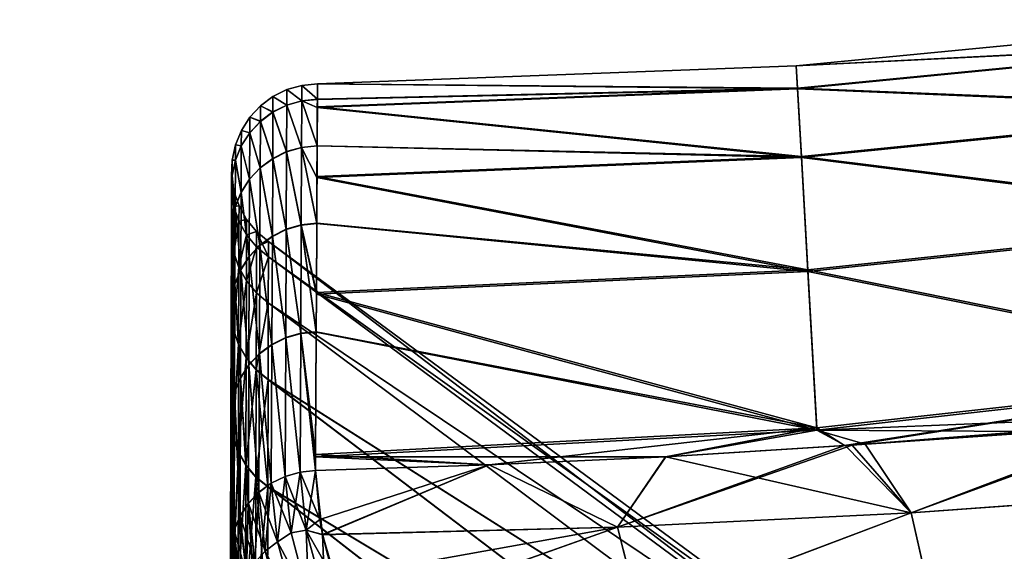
# Model space of a CAD drawing. Header units: metres. Extents: x -2 to 102, y -85 to 102.
# Tile 278 of 343: x 79.677 to 81.381, y 24.192 to 25.112. Entities that reach past the tile are written whole.
import ezdxf

# ---------------------------------------------------------------- set-up
doc = ezdxf.new("R2010")
doc.units = ezdxf.units.M
doc.layers.add('solid_21064300', color=7, linetype='CONTINUOUS')

msp = doc.modelspace()

# ---------------------------------------------------------------- linework, layer by layer
at = {"layer": 'solid_21064300'}
for points in [[(81.020744, 25.031853, 0.008383), (81.846161, 25.111507, 0.008364), (81.850571, 25.073496, -1.406537)], [(81.850677, 25.072588, 1.423232), (81.846161, 25.111507, 0.008364), (81.020744, 25.031853, 0.008383)], [(81.020744, 25.031853, 0.008383), (81.850571, 25.073496, -1.406537), (81.022865, 24.992817, -1.409832)], [(81.022919, 24.991882, 1.426567), (81.850677, 25.072588, 1.423232), (81.020744, 25.031853, 0.008383)], [(81.022865, 24.992817, -1.409832), (81.850571, 25.073496, -1.406537), (81.864075, 24.95874, -2.816212)], [(81.864288, 24.956928, 2.832816), (81.850677, 25.072588, 1.423232), (81.022919, 24.991882, 1.426567)], [(80.192085, 25.000519), (81.020744, 25.031853, 0.008383), (81.022865, 24.992817, -1.409832)], [(80.192085, 25.000519), (80.192085, 25.000517, 0.008403), (81.020744, 25.031853, 0.008383)], [(81.022919, 24.991882, 1.426567), (81.020744, 25.031853, 0.008383), (80.192085, 25.000517, 0.008403)], [(80.165092, 24.971148, -1.156411), (80.139297, 24.990437, 0), (80.165237, 24.99786)], [(80.165092, 24.970985, 1.159899), (80.165237, 24.99786), (80.139297, 24.990437, 0)], [(80.165092, 24.971148, -1.156411), (80.165237, 24.99786), (80.191933, 24.973812, -1.156535)], [(80.165092, 24.970985, 1.159899), (80.191933, 24.973652, 1.160022), (80.165237, 24.99786)], [(80.165237, 24.99786), (80.192085, 25.000519), (80.191933, 24.973812, -1.156535)], [(80.165237, 24.99786), (80.192085, 25.000517, 0.008403), (80.192085, 25.000519)], [(80.165237, 24.99786), (80.191933, 24.973652, 1.160022), (80.192085, 25.000517, 0.008403)], [(80.192085, 25.000519), (81.022865, 24.992817, -1.409832), (80.191933, 24.973812, -1.156535)], [(80.191933, 24.973652, 1.160022), (81.022919, 24.991882, 1.426567), (80.192085, 25.000517, 0.008403)], [(80.13916, 24.963722, -1.156065), (80.115112, 24.978487, 0), (80.139297, 24.990437, 0)], [(80.13916, 24.96356, 1.159551), (80.139297, 24.990437, 0), (80.115112, 24.978487, 0)], [(80.13916, 24.963722, -1.156065), (80.139297, 24.990437, 0), (80.165092, 24.971148, -1.156411)], [(80.13916, 24.96356, 1.159551), (80.165092, 24.970985, 1.159899), (80.139297, 24.990437, 0)], [(80.191933, 24.973652, 1.160022), (80.191856, 24.959673, 1.430031), (81.022919, 24.991882, 1.426567)], [(81.029587, 24.873064, 2.839729), (81.022919, 24.991882, 1.426567), (80.191856, 24.959673, 1.430031)], [(80.191864, 24.960627, -1.413261), (81.022865, 24.992817, -1.409832), (81.02948, 24.874928, -2.823081)], [(80.191933, 24.973812, -1.156535), (81.022865, 24.992817, -1.409832), (80.191864, 24.960627, -1.413261)], [(81.022865, 24.992817, -1.409832), (81.864075, 24.95874, -2.816212), (81.02948, 24.874928, -2.823081)], [(81.029587, 24.873064, 2.839729), (81.864288, 24.956928, 2.832816), (81.022919, 24.991882, 1.426567)], [(80.09333, 24.935701, -1.154764), (80.075027, 24.942688, 0), (80.093452, 24.962397, 0)], [(80.09333, 24.935539, 1.158246), (80.093452, 24.962397, 0), (80.075027, 24.942688, 0)], [(80.09333, 24.935701, -1.154764), (80.093452, 24.962397, 0), (80.114983, 24.951778, -1.15551)], [(80.09333, 24.935539, 1.158246), (80.114983, 24.951616, 1.158994), (80.093452, 24.962397, 0)], [(80.114983, 24.951778, -1.15551), (80.093452, 24.962397, 0), (80.115112, 24.978487, 0)], [(80.114983, 24.951616, 1.158994), (80.115112, 24.978487, 0), (80.093452, 24.962397, 0)], [(80.114983, 24.951778, -1.15551), (80.115112, 24.978487, 0), (80.13916, 24.963722, -1.156065)], [(80.114983, 24.951616, 1.158994), (80.13916, 24.96356, 1.159551), (80.115112, 24.978487, 0)], [(80.114983, 24.951778, -1.15551), (80.13916, 24.963722, -1.156065), (80.138786, 24.883183, -2.314303)], [(80.138786, 24.882858, 2.317785), (80.13916, 24.96356, 1.159551), (80.114983, 24.951616, 1.158994)], [(80.13916, 24.963722, -1.156065), (80.164696, 24.890608, -2.314999), (80.138786, 24.883183, -2.314303)], [(80.138786, 24.882858, 2.317785), (80.164696, 24.890284, 2.318482), (80.13916, 24.96356, 1.159551)], [(80.13916, 24.963722, -1.156065), (80.165092, 24.971148, -1.156411), (80.164696, 24.890608, -2.314999)], [(80.164696, 24.890284, 2.318482), (80.165092, 24.970985, 1.159899), (80.13916, 24.96356, 1.159551)], [(80.165092, 24.971148, -1.156411), (80.191521, 24.893295, -2.315255), (80.164696, 24.890608, -2.314999)], [(80.164696, 24.890284, 2.318482), (80.191521, 24.892971, 2.31874), (80.165092, 24.970985, 1.159899)], [(80.165092, 24.971148, -1.156411), (80.191933, 24.973812, -1.156535), (80.191521, 24.893295, -2.315255)], [(80.165092, 24.970985, 1.159899), (80.191856, 24.959673, 1.430031), (80.191933, 24.973652, 1.160022)], [(80.165092, 24.970985, 1.159899), (80.191521, 24.892971, 2.31874), (80.191856, 24.959673, 1.430031)], [(80.191933, 24.973812, -1.156535), (80.191864, 24.960627, -1.413261), (80.191521, 24.893295, -2.315255)], [(80.09333, 24.935701, -1.154764), (80.114983, 24.951778, -1.15551), (80.114632, 24.871258, -2.31319)], [(80.114632, 24.870934, 2.31667), (80.114983, 24.951616, 1.158994), (80.09333, 24.935539, 1.158246)], [(80.114983, 24.951778, -1.15551), (80.138786, 24.883183, -2.314303), (80.114632, 24.871258, -2.31319)], [(80.114632, 24.870934, 2.31667), (80.138786, 24.882858, 2.317785), (80.114983, 24.951616, 1.158994)], [(80.191864, 24.960627, -1.413261), (81.02948, 24.874928, -2.823081), (80.191521, 24.893295, -2.315255)], [(80.191521, 24.892971, 2.31874), (81.029587, 24.873064, 2.839729), (80.191856, 24.959673, 1.430031)], [(81.02948, 24.874928, -2.823081), (81.864075, 24.95874, -2.816212), (81.886604, 24.76787, -4.215823)], [(81.886917, 24.765163, 4.23228), (81.864288, 24.956928, 2.832816), (81.029587, 24.873064, 2.839729)], [(80.074913, 24.916012, -1.153851), (80.060432, 24.919996, 0), (80.075027, 24.942688, 0)], [(80.074913, 24.91585, 1.15733), (80.075027, 24.942688, 0), (80.060432, 24.919996, 0)], [(80.074913, 24.916012, -1.153851), (80.075027, 24.942688, 0), (80.09333, 24.935701, -1.154764)], [(80.074913, 24.91585, 1.15733), (80.09333, 24.935539, 1.158246), (80.075027, 24.942688, 0)], [(80.074913, 24.916012, -1.153851), (80.09333, 24.935701, -1.154764), (80.09301, 24.855221, -2.311695)], [(80.09301, 24.854897, 2.315174), (80.09333, 24.935539, 1.158246), (80.074913, 24.91585, 1.15733)], [(80.09333, 24.935701, -1.154764), (80.114632, 24.871258, -2.31319), (80.09301, 24.855221, -2.311695)], [(80.09301, 24.854897, 2.315174), (80.114632, 24.870934, 2.31667), (80.09333, 24.935539, 1.158246)], [(80.060333, 24.893345, -1.152802), (80.05014, 24.895058, 0), (80.060432, 24.919996, 0)], [(80.060326, 24.893183, 1.156278), (80.060432, 24.919996, 0), (80.05014, 24.895058, 0)], [(80.060326, 24.893183, 1.156278), (80.074913, 24.91585, 1.15733), (80.060432, 24.919996, 0)], [(80.074615, 24.835264, 2.313344), (80.074913, 24.91585, 1.15733), (80.060326, 24.893183, 1.156278)], [(80.060333, 24.893345, -1.152802), (80.060432, 24.919996, 0), (80.074913, 24.916012, -1.153851)], [(80.060333, 24.893345, -1.152802), (80.074913, 24.916012, -1.153851), (80.074623, 24.835587, -2.309868)], [(80.074615, 24.835264, 2.313344), (80.09301, 24.854897, 2.315174), (80.074913, 24.91585, 1.15733)], [(80.074913, 24.916012, -1.153851), (80.09301, 24.855221, -2.311695), (80.074623, 24.835587, -2.309868)], [(80.050041, 24.868435, -1.151649), (80.044479, 24.868679, 0), (80.05014, 24.895058, 0)], [(80.050041, 24.868273, 1.155121), (80.05014, 24.895058, 0), (80.044479, 24.868679, 0)], [(80.050041, 24.868435, -1.151649), (80.05014, 24.895058, 0), (80.060333, 24.893345, -1.152802)], [(80.050041, 24.868273, 1.155121), (80.060326, 24.893183, 1.156278), (80.05014, 24.895058, 0)], [(80.050041, 24.868435, -1.151649), (80.060333, 24.893345, -1.152802), (80.060059, 24.812994, -2.307767)], [(80.060059, 24.812672, 2.311239), (80.060326, 24.893183, 1.156278), (80.050041, 24.868273, 1.155121)], [(80.060333, 24.893345, -1.152802), (80.074623, 24.835587, -2.309868), (80.060059, 24.812994, -2.307767)], [(80.060059, 24.812672, 2.311239), (80.074615, 24.835264, 2.313344), (80.060326, 24.893183, 1.156278)], [(80.114632, 24.871258, -2.31319), (80.138786, 24.883183, -2.314303), (80.138153, 24.749002, -3.467574)], [(80.138153, 24.748516, 3.471043), (80.138786, 24.882858, 2.317785), (80.114632, 24.870934, 2.31667)], [(80.138786, 24.883183, -2.314303), (80.164032, 24.75643, -3.468622), (80.138153, 24.749002, -3.467574)], [(80.138153, 24.748516, 3.471043), (80.164024, 24.755943, 3.472093), (80.138786, 24.882858, 2.317785)], [(80.138786, 24.883183, -2.314303), (80.164696, 24.890608, -2.314999), (80.164032, 24.75643, -3.468622)], [(80.164024, 24.755943, 3.472093), (80.164696, 24.890284, 2.318482), (80.138786, 24.882858, 2.317785)], [(80.164024, 24.755943, 3.472093), (80.190819, 24.758667, 3.47248), (80.164696, 24.890284, 2.318482)], [(80.164696, 24.890608, -2.314999), (80.190826, 24.759153, -3.469008), (80.164032, 24.75643, -3.468622)], [(80.164696, 24.890608, -2.314999), (80.191521, 24.893295, -2.315255), (80.190826, 24.759153, -3.469008)], [(80.164696, 24.890284, 2.318482), (80.191231, 24.838207, 2.846996), (80.191521, 24.892971, 2.31874)], [(80.164696, 24.890284, 2.318482), (80.190819, 24.758667, 3.47248), (80.191231, 24.838207, 2.846996)], [(80.191521, 24.893295, -2.315255), (80.191238, 24.840111, -2.830302), (80.190826, 24.759153, -3.469008)], [(80.191521, 24.892971, 2.31874), (80.191231, 24.838207, 2.846996), (81.029587, 24.873064, 2.839729)], [(80.191521, 24.893295, -2.315255), (81.02948, 24.874928, -2.823081), (80.191238, 24.840111, -2.830302)], [(80.044388, 24.842087, -1.150431), (80.043633, 24.841713, 0), (80.044479, 24.868679, 0)], [(80.044388, 24.841927, 1.153899), (80.044479, 24.868679, 0), (80.043633, 24.841713, 0)], [(80.044388, 24.842087, -1.150431), (80.044479, 24.868679, 0), (80.050041, 24.868435, -1.151649)], [(80.044388, 24.841927, 1.153899), (80.050041, 24.868273, 1.155121), (80.044479, 24.868679, 0)], [(80.044388, 24.842087, -1.150431), (80.050041, 24.868435, -1.151649), (80.049789, 24.78817, -2.30546)], [(80.049789, 24.787848, 2.308929), (80.050041, 24.868273, 1.155121), (80.044388, 24.841927, 1.153899)], [(80.050041, 24.868435, -1.151649), (80.060059, 24.812994, -2.307767), (80.049789, 24.78817, -2.30546)], [(80.049789, 24.787848, 2.308929), (80.060059, 24.812672, 2.311239), (80.050041, 24.868273, 1.155121)], [(80.09301, 24.855221, -2.311695), (80.114632, 24.871258, -2.31319), (80.114037, 24.737112, -3.465901)], [(80.114037, 24.736626, 3.469369), (80.114632, 24.870934, 2.31667), (80.09301, 24.854897, 2.315174)], [(80.114632, 24.871258, -2.31319), (80.138153, 24.749002, -3.467574), (80.114037, 24.737112, -3.465901)], [(80.114037, 24.736626, 3.469369), (80.138153, 24.748516, 3.471043), (80.114632, 24.870934, 2.31667)], [(81.040726, 24.675934, 4.243127), (81.029587, 24.873064, 2.839729), (80.191231, 24.838207, 2.846996)], [(80.191238, 24.840111, -2.830302), (81.02948, 24.874928, -2.823081), (81.040565, 24.678719, -4.226621)], [(81.02948, 24.874928, -2.823081), (81.886604, 24.76787, -4.215823), (81.040565, 24.678719, -4.226621)], [(81.040726, 24.675934, 4.243127), (81.886917, 24.765163, 4.23228), (81.029587, 24.873064, 2.839729)], [(80.092461, 24.720654, 3.467125), (80.09301, 24.854897, 2.315174), (80.074615, 24.835264, 2.313344)], [(80.074623, 24.835587, -2.309868), (80.09301, 24.855221, -2.311695), (80.092461, 24.72114, -3.46366)], [(80.09301, 24.855221, -2.311695), (80.114037, 24.737112, -3.465901), (80.092461, 24.72114, -3.46366)], [(80.092461, 24.720654, 3.467125), (80.114037, 24.736626, 3.469369), (80.09301, 24.854897, 2.315174)], [(80.043549, 24.815153, -1.149186), (80.044388, 24.842087, -1.150431), (80.044159, 24.761917, -2.303022)], [(80.043549, 24.815153, -1.149186), (80.043633, 24.841713, 0), (80.044388, 24.842087, -1.150431)], [(80.044159, 24.761595, 2.306487), (80.044388, 24.841927, 1.153899), (80.043549, 24.814993, 1.152651)], [(80.043549, 24.814993, 1.152651), (80.044388, 24.841927, 1.153899), (80.043633, 24.841713, 0)], [(80.043549, 24.815153, -1.149186), (80.047638, 24.815031, 0), (80.043633, 24.841713, 0)], [(80.043549, 24.814993, 1.152651), (80.043633, 24.841713, 0), (80.047638, 24.815031, 0)], [(80.044388, 24.842087, -1.150431), (80.049789, 24.78817, -2.30546), (80.044159, 24.761917, -2.303022)], [(80.044159, 24.761595, 2.306487), (80.049789, 24.787848, 2.308929), (80.044388, 24.841927, 1.153899)], [(80.060059, 24.812994, -2.307767), (80.074623, 24.835587, -2.309868), (80.074112, 24.701603, -3.460921)], [(80.074112, 24.701118, 3.464383), (80.074615, 24.835264, 2.313344), (80.060059, 24.812672, 2.311239)], [(80.074623, 24.835587, -2.309868), (80.092461, 24.72114, -3.46366), (80.074112, 24.701603, -3.460921)], [(80.074112, 24.701118, 3.464383), (80.092461, 24.720654, 3.467125), (80.074615, 24.835264, 2.313344)], [(80.190819, 24.758667, 3.47248), (81.040726, 24.675934, 4.243127), (80.191231, 24.838207, 2.846996)], [(80.191238, 24.840111, -2.830302), (81.040565, 24.678719, -4.226621), (80.190826, 24.759153, -3.469008)], [(80.043327, 24.734762, 2.303992), (80.044159, 24.761595, 2.306487), (80.043549, 24.814993, 1.152651)], [(80.043327, 24.734762, 2.303992), (80.043549, 24.814993, 1.152651), (80.047554, 24.788345, 1.151416)], [(80.047554, 24.788506, -1.147955), (80.043549, 24.815153, -1.149186), (80.043335, 24.735083, -2.300531)], [(80.043549, 24.815153, -1.149186), (80.044159, 24.761917, -2.303022), (80.043335, 24.735083, -2.300531)], [(80.047554, 24.788506, -1.147955), (80.047638, 24.815031, 0), (80.043549, 24.815153, -1.149186)], [(80.047554, 24.788345, 1.151416), (80.043549, 24.814993, 1.152651), (80.047638, 24.815031, 0)], [(80.047554, 24.788506, -1.147955), (80.056351, 24.789497, 0), (80.047638, 24.815031, 0)], [(80.047554, 24.788345, 1.151416), (80.047638, 24.815031, 0), (80.056351, 24.789497, 0)], [(80.049789, 24.78817, -2.30546), (80.060059, 24.812994, -2.307767), (80.059593, 24.679132, -3.457772)], [(80.059593, 24.678646, 3.461232), (80.060059, 24.812672, 2.311239), (80.049789, 24.787848, 2.308929)], [(80.060059, 24.812994, -2.307767), (80.074112, 24.701603, -3.460921), (80.059593, 24.679132, -3.457772)], [(80.059593, 24.678646, 3.461232), (80.074112, 24.701118, 3.464383), (80.060059, 24.812672, 2.311239)], [(80.04734, 24.708214, 2.301525), (80.043327, 24.734762, 2.303992), (80.047554, 24.788345, 1.151416)], [(80.047554, 24.788506, -1.147955), (80.043335, 24.735083, -2.300531), (80.047348, 24.708536, -2.298067)], [(80.044159, 24.761917, -2.303022), (80.049789, 24.78817, -2.30546), (80.049362, 24.654449, -3.454317)], [(80.049362, 24.653965, 3.457773), (80.049789, 24.787848, 2.308929), (80.044159, 24.761595, 2.306487)], [(80.04734, 24.708214, 2.301525), (80.047554, 24.788345, 1.151416), (80.056267, 24.762844, 1.150235)], [(80.056267, 24.763004, -1.146777), (80.047554, 24.788506, -1.147955), (80.047348, 24.708536, -2.298067)], [(80.056267, 24.763004, -1.146777), (80.056351, 24.789497, 0), (80.047554, 24.788506, -1.147955)], [(80.056267, 24.762844, 1.150235), (80.047554, 24.788345, 1.151416), (80.056351, 24.789497, 0)], [(80.049789, 24.78817, -2.30546), (80.059593, 24.679132, -3.457772), (80.049362, 24.654449, -3.454317)], [(80.049362, 24.653965, 3.457773), (80.059593, 24.678646, 3.461232), (80.049789, 24.787848, 2.308929)], [(80.056267, 24.763004, -1.146777), (80.069496, 24.76594, 0), (80.056351, 24.789497, 0)], [(80.056267, 24.762844, 1.150235), (80.056351, 24.789497, 0), (80.069496, 24.76594, 0)], [(80.043762, 24.627871, 3.454118), (80.044159, 24.761595, 2.306487), (80.043327, 24.734762, 2.303992)], [(80.043335, 24.735083, -2.300531), (80.044159, 24.761917, -2.303022), (80.043762, 24.628353, -3.450666)], [(80.044159, 24.761917, -2.303022), (80.049362, 24.654449, -3.454317), (80.043762, 24.628353, -3.450666)], [(80.043762, 24.627871, 3.454118), (80.049362, 24.653965, 3.457773), (80.044159, 24.761595, 2.306487)], [(80.056061, 24.682812, 2.299166), (80.04734, 24.708214, 2.301525), (80.056267, 24.762844, 1.150235)], [(80.056267, 24.763004, -1.146777), (80.047348, 24.708536, -2.298067), (80.056068, 24.683132, -2.295712)], [(80.056061, 24.682812, 2.299166), (80.056267, 24.762844, 1.150235), (80.06942, 24.739317, 1.149147)], [(80.06942, 24.739475, -1.145692), (80.056267, 24.763004, -1.146777), (80.056068, 24.683132, -2.295712)], [(80.06942, 24.739475, -1.145692), (80.069496, 24.76594, 0), (80.056267, 24.763004, -1.146777)], [(80.06942, 24.739317, 1.149147), (80.056267, 24.762844, 1.150235), (80.069496, 24.76594, 0)], [(80.06942, 24.739475, -1.145692), (80.086655, 24.745115), (80.069496, 24.76594, 0)], [(80.06942, 24.739317, 1.149147), (80.069496, 24.76594, 0), (80.086655, 24.745115)], [(80.164024, 24.755943, 3.472093), (80.190224, 24.63653, 4.254688), (80.190819, 24.758667, 3.47248)], [(80.164032, 24.75643, -3.468622), (80.190826, 24.759153, -3.469008), (80.190239, 24.63938, -4.238122)], [(80.190819, 24.758667, 3.47248), (80.190224, 24.63653, 4.254688), (81.040726, 24.675934, 4.243127)], [(80.190826, 24.759153, -3.469008), (81.040565, 24.678719, -4.226621), (80.190239, 24.63938, -4.238122)], [(81.040565, 24.678719, -4.226621), (81.886604, 24.76787, -4.215823), (81.917999, 24.501814, -5.600801)], [(81.918427, 24.498226, 5.61706), (81.886917, 24.765163, 4.23228), (81.040726, 24.675934, 4.243127)], [(80.086571, 24.718679, -1.144733), (80.086655, 24.745115), (80.06942, 24.739475, -1.145692)], [(80.086571, 24.718521, 1.148185), (80.06942, 24.739317, 1.149147), (80.086655, 24.745115)], [(80.086571, 24.718521, 1.148185), (80.086655, 24.745115), (80.107262, 24.727703)], [(80.086571, 24.718679, -1.144733), (80.107178, 24.701286, -1.143934), (80.086655, 24.745115)], [(80.086655, 24.745115), (80.107178, 24.701286, -1.143934), (80.107262, 24.727703)], [(80.114037, 24.737112, -3.465901), (80.138153, 24.749002, -3.467574), (80.137314, 24.561441, -4.613389)], [(80.114037, 24.736626, 3.469369), (80.137314, 24.560795, 4.616836), (80.138153, 24.748516, 3.471043)], [(80.138153, 24.749002, -3.467574), (80.163139, 24.568869, -4.614794), (80.137314, 24.561441, -4.613389)], [(80.138153, 24.748516, 3.471043), (80.137314, 24.560795, 4.616836), (80.163132, 24.568222, 4.618242)], [(80.138153, 24.749002, -3.467574), (80.164032, 24.75643, -3.468622), (80.163139, 24.568869, -4.614794)], [(80.138153, 24.748516, 3.471043), (80.163132, 24.568222, 4.618242), (80.164024, 24.755943, 3.472093)], [(80.164024, 24.755943, 3.472093), (80.163132, 24.568222, 4.618242), (80.189903, 24.57099, 4.618798)], [(80.164032, 24.75643, -3.468622), (80.189911, 24.571636, -4.615355), (80.163139, 24.568869, -4.614794)], [(80.164024, 24.755943, 3.472093), (80.189903, 24.57099, 4.618798), (80.190224, 24.63653, 4.254688)], [(80.164032, 24.75643, -3.468622), (80.190239, 24.63938, -4.238122), (80.189911, 24.571636, -4.615355)], [(80.047348, 24.708536, -2.298067), (80.043335, 24.735083, -2.300531), (80.042961, 24.601685, -3.446936)], [(80.043335, 24.735083, -2.300531), (80.043762, 24.628353, -3.450666), (80.042961, 24.601685, -3.446936)], [(80.042961, 24.601202, 3.450385), (80.043762, 24.627871, 3.454118), (80.043327, 24.734762, 2.303992)], [(80.042961, 24.601202, 3.450385), (80.043327, 24.734762, 2.303992), (80.04734, 24.708214, 2.301525)], [(80.069214, 24.659372, 2.29699), (80.056061, 24.682812, 2.299166), (80.06942, 24.739317, 1.149147)], [(80.06942, 24.739475, -1.145692), (80.056068, 24.683132, -2.295712), (80.069214, 24.659693, -2.293539)], [(80.086571, 24.718679, -1.144733), (80.06942, 24.739475, -1.145692), (80.069214, 24.659693, -2.293539)], [(80.069214, 24.659372, 2.29699), (80.06942, 24.739317, 1.149147), (80.086571, 24.718521, 1.148185)], [(80.086571, 24.718521, 1.148185), (80.107262, 24.727703), (80.107178, 24.701128, 1.147383)], [(80.092461, 24.72114, -3.46366), (80.114037, 24.737112, -3.465901), (80.113258, 24.549599, -4.611157)], [(80.092461, 24.720654, 3.467125), (80.113251, 24.548952, 4.614603), (80.114037, 24.736626, 3.469369)], [(80.107178, 24.701286, -1.143934), (81.271263, 23.869299), (80.107262, 24.727703)], [(80.107178, 24.701128, 1.147383), (80.107262, 24.727703), (81.271255, 23.8398, 1.186334)], [(80.107262, 24.727703), (81.271263, 23.869299), (81.271255, 23.8398, 1.186334)], [(80.114037, 24.736626, 3.469369), (80.113251, 24.548952, 4.614603), (80.137314, 24.560795, 4.616836)], [(80.114037, 24.737112, -3.465901), (80.137314, 24.561441, -4.613389), (80.113258, 24.549599, -4.611157)], [(80.047348, 24.708536, -2.298067), (80.042961, 24.601685, -3.446936), (80.046989, 24.575306, -3.443249)], [(80.046982, 24.574823, 3.446694), (80.042961, 24.601202, 3.450385), (80.04734, 24.708214, 2.301525)], [(80.046982, 24.574823, 3.446694), (80.04734, 24.708214, 2.301525), (80.056061, 24.682812, 2.299166)], [(80.056068, 24.683132, -2.295712), (80.047348, 24.708536, -2.298067), (80.046989, 24.575306, -3.443249)], [(80.086571, 24.718679, -1.144733), (80.069214, 24.659693, -2.293539), (80.086365, 24.638977, -2.291621)], [(80.086357, 24.638657, 2.295069), (80.069214, 24.659372, 2.29699), (80.086571, 24.718521, 1.148185)], [(80.074112, 24.701603, -3.460921), (80.092461, 24.72114, -3.46366), (80.091736, 24.533724, -4.60817)], [(80.074112, 24.701118, 3.464383), (80.091736, 24.533077, 4.611613), (80.092461, 24.720654, 3.467125)], [(80.086357, 24.638657, 2.295069), (80.086571, 24.718521, 1.148185), (80.107178, 24.701128, 1.147383)], [(80.086571, 24.718679, -1.144733), (80.086365, 24.638977, -2.291621), (80.107178, 24.701286, -1.143934)], [(80.092461, 24.72114, -3.46366), (80.113258, 24.549599, -4.611157), (80.091736, 24.533724, -4.60817)], [(80.092461, 24.720654, 3.467125), (80.091736, 24.533077, 4.611613), (80.113251, 24.548952, 4.614603)], [(80.059593, 24.679132, -3.457772), (80.074112, 24.701603, -3.460921), (80.073448, 24.514322, -4.604524)], [(80.059593, 24.678646, 3.461232), (80.073448, 24.513678, 4.607964), (80.074112, 24.701118, 3.464383)], [(80.074112, 24.701603, -3.460921), (80.091736, 24.533724, -4.60817), (80.073448, 24.514322, -4.604524)], [(80.074112, 24.701118, 3.464383), (80.073448, 24.513678, 4.607964), (80.091736, 24.533077, 4.611613)], [(80.086357, 24.638657, 2.295069), (80.107178, 24.701128, 1.147383), (80.106949, 24.621334, 2.293463)], [(80.086365, 24.638977, -2.291621), (80.106956, 24.621655, -2.290017), (80.107178, 24.701286, -1.143934)], [(80.106949, 24.621334, 2.293463), (80.107178, 24.701128, 1.147383), (81.271255, 23.8398, 1.186334)], [(80.107178, 24.701286, -1.143934), (80.106956, 24.621655, -2.290017), (81.271263, 23.839798, -1.186356)], [(80.107178, 24.701286, -1.143934), (81.271263, 23.839798, -1.186356), (81.271263, 23.869299)], [(80.05571, 24.549582, 3.443164), (80.046982, 24.574823, 3.446694), (80.056061, 24.682812, 2.299166)], [(80.056068, 24.683132, -2.295712), (80.046989, 24.575306, -3.443249), (80.055717, 24.550064, -3.439723)], [(80.049362, 24.654449, -3.454317), (80.059593, 24.679132, -3.457772), (80.058983, 24.492023, -4.600336)], [(80.049362, 24.653965, 3.457773), (80.058983, 24.491379, 4.603773), (80.059593, 24.678646, 3.461232)], [(80.05571, 24.549582, 3.443164), (80.056061, 24.682812, 2.299166), (80.069214, 24.659372, 2.29699)], [(80.069214, 24.659693, -2.293539), (80.056068, 24.683132, -2.295712), (80.055717, 24.550064, -3.439723)], [(80.059593, 24.679132, -3.457772), (80.073448, 24.514322, -4.604524), (80.058983, 24.492023, -4.600336)], [(80.059593, 24.678646, 3.461232), (80.058983, 24.491379, 4.603773), (80.073448, 24.513678, 4.607964)], [(81.056259, 24.401299, 5.63219), (81.040726, 24.675934, 4.243127), (80.190224, 24.63653, 4.254688)], [(80.190239, 24.63938, -4.238122), (81.040565, 24.678719, -4.226621), (81.056053, 24.404991, -5.615879)], [(81.040565, 24.678719, -4.226621), (81.917999, 24.501814, -5.600801), (81.056053, 24.404991, -5.615879)], [(81.056259, 24.401299, 5.63219), (81.918427, 24.498226, 5.61706), (81.040726, 24.675934, 4.243127)], [(80.068855, 24.526293, 3.439909), (80.05571, 24.549582, 3.443164), (80.069214, 24.659372, 2.29699)], [(80.069214, 24.659693, -2.293539), (80.055717, 24.550064, -3.439723), (80.068863, 24.526775, -3.436471)], [(80.068855, 24.526293, 3.439909), (80.069214, 24.659372, 2.29699), (80.086357, 24.638657, 2.295069)], [(80.086365, 24.638977, -2.291621), (80.069214, 24.659693, -2.293539), (80.068863, 24.526775, -3.436471)], [(80.154282, 23.801918, -1.22692), (78.987701, 24.608393, -1.28967), (78.987701, 24.642164)], [(80.154282, 23.833519), (80.154282, 23.801918, -1.22692), (78.987701, 24.642164)], [(78.987701, 24.608393, 1.289669), (80.154282, 23.833519), (78.987701, 24.642164)], [(80.043762, 24.628353, -3.450666), (80.049362, 24.654449, -3.454317), (80.048805, 24.467543, -4.595741)], [(80.043762, 24.627871, 3.454118), (80.048805, 24.466898, 4.599175), (80.049362, 24.653965, 3.457773)], [(80.049362, 24.654449, -3.454317), (80.058983, 24.492023, -4.600336), (80.048805, 24.467543, -4.595741)], [(80.049362, 24.653965, 3.457773), (80.048805, 24.466898, 4.599175), (80.058983, 24.491379, 4.603773)], [(80.085999, 24.505709, 3.437035), (80.068855, 24.526293, 3.439909), (80.086357, 24.638657, 2.295069)], [(80.086365, 24.638977, -2.291621), (80.068863, 24.526775, -3.436471), (80.085999, 24.506189, -3.4336)], [(80.086365, 24.638977, -2.291621), (80.085999, 24.506189, -3.4336), (80.106956, 24.621655, -2.290017)], [(80.085999, 24.505709, 3.437035), (80.086357, 24.638657, 2.295069), (80.106949, 24.621334, 2.293463)], [(80.190239, 24.63938, -4.238122), (81.056053, 24.404991, -5.615879), (80.189911, 24.571636, -4.615355)], [(80.042961, 24.601685, -3.446936), (80.043762, 24.628353, -3.450666), (80.043243, 24.441668, -4.590888)], [(80.042961, 24.601202, 3.450385), (80.043243, 24.441025, 4.594317), (80.043762, 24.627871, 3.454118)], [(80.043762, 24.628353, -3.450666), (80.048805, 24.467543, -4.595741), (80.043243, 24.441668, -4.590888)], [(80.043762, 24.627871, 3.454118), (80.043243, 24.441025, 4.594317), (80.048805, 24.466898, 4.599175)], [(80.085999, 24.506189, -3.4336), (80.106583, 24.488974, -3.4312), (80.106956, 24.621655, -2.290017)], [(80.085999, 24.505709, 3.437035), (80.106949, 24.621334, 2.293463), (80.106575, 24.488495, 3.434633)], [(80.106575, 24.488495, 3.434633), (80.106949, 24.621334, 2.293463), (81.271255, 23.751373, 2.369735)], [(80.106956, 24.621655, -2.290017), (80.106583, 24.488974, -3.4312), (81.271263, 23.751369, -2.369779)], [(80.106949, 24.621334, 2.293463), (81.271255, 23.8398, 1.186334), (81.271255, 23.751373, 2.369735)], [(80.106956, 24.621655, -2.290017), (81.271263, 23.751369, -2.369779), (81.271263, 23.839798, -1.186356)], [(80.189903, 24.57099, 4.618798), (81.056259, 24.401299, 5.63219), (80.190224, 24.63653, 4.254688)], [(80.154282, 23.707199, -2.450586), (78.987701, 24.507172, -2.575806), (78.987701, 24.608393, -1.28967)], [(80.154282, 23.801918, -1.22692), (80.154282, 23.707199, -2.450586), (78.987701, 24.608393, -1.28967)], [(80.154282, 23.801918, 1.22692), (80.154282, 23.833519), (78.987701, 24.608393, 1.289669)], [(80.154282, 23.707199, 2.450586), (78.987701, 24.608393, 1.289669), (78.987701, 24.507172, 2.575805)], [(80.154282, 23.707199, 2.450586), (80.154282, 23.801918, 1.22692), (78.987701, 24.608393, 1.289669)], [(80.046989, 24.575306, -3.443249), (80.042961, 24.601685, -3.446936), (80.042473, 24.415232, -4.585931)], [(80.042961, 24.601685, -3.446936), (80.043243, 24.441668, -4.590888), (80.042473, 24.415232, -4.585931)], [(80.046982, 24.574823, 3.446694), (80.042473, 24.414589, 4.589357), (80.042961, 24.601202, 3.450385)], [(80.042961, 24.601202, 3.450385), (80.042473, 24.414589, 4.589357), (80.043243, 24.441025, 4.594317)], [(80.046989, 24.575306, -3.443249), (80.042473, 24.415232, -4.585931), (80.046516, 24.389086, -4.58103)], [(80.046982, 24.574823, 3.446694), (80.046516, 24.388443, 4.584454), (80.042473, 24.414589, 4.589357)], [(80.055717, 24.550064, -3.439723), (80.046989, 24.575306, -3.443249), (80.046516, 24.389086, -4.58103)], [(80.05571, 24.549582, 3.443164), (80.046516, 24.388443, 4.584454), (80.046982, 24.574823, 3.446694)], [(80.163132, 24.568222, 4.618242), (80.188835, 24.355288, 5.648544), (80.189903, 24.57099, 4.618798)], [(80.163139, 24.568869, -4.614794), (80.189911, 24.571636, -4.615355), (80.188858, 24.359072, -5.632172)], [(80.189903, 24.57099, 4.618798), (80.188835, 24.355288, 5.648544), (81.056259, 24.401299, 5.63219)], [(80.189911, 24.571636, -4.615355), (81.056053, 24.404991, -5.615879), (80.188858, 24.359072, -5.632172)], [(80.137314, 24.560795, 4.616836), (80.113251, 24.548952, 4.614603), (80.1362, 24.321253, 5.74819)], [(80.113258, 24.549599, -4.611157), (80.137314, 24.561441, -4.613389), (80.136238, 24.321178, -5.748141)], [(80.137314, 24.560795, 4.616836), (80.1362, 24.321253, 5.74819), (80.162003, 24.328676, 5.749958)], [(80.137314, 24.561441, -4.613389), (80.162018, 24.328608, -5.749909), (80.136238, 24.321178, -5.748141)], [(80.137314, 24.561441, -4.613389), (80.163139, 24.568869, -4.614794), (80.162018, 24.328608, -5.749909)], [(80.163132, 24.568222, 4.618242), (80.137314, 24.560795, 4.616836), (80.162003, 24.328676, 5.749958)], [(80.163132, 24.568222, 4.618242), (80.162003, 24.328676, 5.749958), (80.188713, 24.331411, 5.750709)], [(80.163139, 24.568869, -4.614794), (80.188713, 24.331413, -5.7507), (80.162018, 24.328608, -5.749909)], [(80.163132, 24.568222, 4.618242), (80.188713, 24.331411, 5.750709), (80.188835, 24.355288, 5.648544)], [(80.163139, 24.568869, -4.614794), (80.188858, 24.359072, -5.632172), (80.188713, 24.331413, -5.7507)], [(80.055717, 24.550064, -3.439723), (80.046516, 24.389086, -4.58103), (80.055252, 24.364071, -4.576345)], [(80.05571, 24.549582, 3.443164), (80.055252, 24.363428, 4.579764), (80.046516, 24.388443, 4.584454)], [(80.068863, 24.526775, -3.436471), (80.055717, 24.550064, -3.439723), (80.055252, 24.364071, -4.576345)], [(80.068855, 24.526293, 3.439909), (80.055252, 24.363428, 4.579764), (80.05571, 24.549582, 3.443164)], [(80.091736, 24.533724, -4.60817), (80.113258, 24.549599, -4.611157), (80.112236, 24.309385, -5.745344)], [(80.113251, 24.548952, 4.614603), (80.091736, 24.533077, 4.611613), (80.112175, 24.309462, 5.745394)], [(80.113251, 24.548952, 4.614603), (80.112175, 24.309462, 5.745394), (80.1362, 24.321253, 5.74819)], [(80.113258, 24.549599, -4.611157), (80.136238, 24.321178, -5.748141), (80.112236, 24.309385, -5.745344)], [(80.068863, 24.526775, -3.436471), (80.055252, 24.364071, -4.576345), (80.06839, 24.34099, -4.572024)], [(80.068855, 24.526293, 3.439909), (80.06839, 24.340349, 4.575441), (80.055252, 24.363428, 4.579764)], [(80.085999, 24.506189, -3.4336), (80.068863, 24.526775, -3.436471), (80.06839, 24.34099, -4.572024)], [(80.085999, 24.505709, 3.437035), (80.06839, 24.340349, 4.575441), (80.068855, 24.526293, 3.439909)], [(80.073448, 24.514322, -4.604524), (80.091736, 24.533724, -4.60817), (80.090775, 24.293612, -5.74161)], [(80.091736, 24.533077, 4.611613), (80.073448, 24.513678, 4.607964), (80.090706, 24.29368, 5.741658)], [(80.091736, 24.533077, 4.611613), (80.090706, 24.29368, 5.741658), (80.112175, 24.309462, 5.745394)], [(80.091736, 24.533724, -4.60817), (80.112236, 24.309385, -5.745344), (80.090775, 24.293612, -5.74161)], [(80.154282, 23.549612, -3.667754), (78.987701, 24.338778, -3.854882), (78.987701, 24.507172, -2.575806)], [(80.154282, 23.707199, -2.450586), (80.154282, 23.549612, -3.667754), (78.987701, 24.507172, -2.575806)], [(80.154282, 23.549612, 3.667754), (78.987701, 24.507172, 2.575805), (78.987701, 24.338778, 3.854882)], [(80.154282, 23.549612, 3.667754), (80.154282, 23.707199, 2.450586), (78.987701, 24.507172, 2.575805)], [(80.058983, 24.492023, -4.600336), (80.073448, 24.514322, -4.604524), (80.072563, 24.274364, -5.737058)], [(80.073448, 24.513678, 4.607964), (80.058983, 24.491379, 4.603773), (80.072479, 24.27442, 5.737103)], [(80.085999, 24.506189, -3.4336), (80.06839, 24.34099, -4.572024), (80.085518, 24.320589, -4.568208)], [(80.085999, 24.505709, 3.437035), (80.085518, 24.319948, 4.571621), (80.06839, 24.340349, 4.575441)], [(80.073448, 24.513678, 4.607964), (80.072479, 24.27442, 5.737103), (80.090706, 24.29368, 5.741658)], [(80.073448, 24.514322, -4.604524), (80.090775, 24.293612, -5.74161), (80.072563, 24.274364, -5.737058)], [(80.085999, 24.506189, -3.4336), (80.085518, 24.320589, -4.568208), (80.106071, 24.303524, -4.565017)], [(80.085999, 24.505709, 3.437035), (80.106575, 24.488495, 3.434633), (80.085518, 24.319948, 4.571621)], [(80.085999, 24.506189, -3.4336), (80.106071, 24.303524, -4.565017), (80.106583, 24.488974, -3.4312)], [(80.048805, 24.467543, -4.595741), (80.058983, 24.492023, -4.600336), (80.058174, 24.25226, -5.731835)], [(80.058983, 24.491379, 4.603773), (80.048805, 24.466898, 4.599175), (80.058075, 24.2523, 5.731875)], [(80.058983, 24.491379, 4.603773), (80.058075, 24.2523, 5.731875), (80.072479, 24.27442, 5.737103)], [(80.058983, 24.492023, -4.600336), (80.072563, 24.274364, -5.737058), (80.058174, 24.25226, -5.731835)], [(80.085518, 24.319948, 4.571621), (80.106575, 24.488495, 3.434633), (80.106064, 24.302885, 4.568428)], [(80.106064, 24.302885, 4.568428), (80.106575, 24.488495, 3.434633), (81.271255, 23.604242, 3.547279)], [(80.106583, 24.488974, -3.4312), (80.106071, 24.303524, -4.565017), (81.271263, 23.604231, -3.547344)], [(80.106575, 24.488495, 3.434633), (81.271255, 23.751373, 2.369735), (81.271255, 23.604242, 3.547279)], [(80.106583, 24.488974, -3.4312), (81.271263, 23.604231, -3.547344), (81.271263, 23.751369, -2.369779)], [(81.056053, 24.404991, -5.615879), (81.917999, 24.501814, -5.600801), (81.10424, 24.374474, -5.765285)], [(81.735924, 24.429142, 5.813198), (81.918427, 24.498226, 5.61706), (81.056259, 24.401299, 5.63219)], [(81.917999, 24.501814, -5.600801), (81.117676, 24.375418, -5.766004), (81.10424, 24.374474, -5.765285)], [(81.917999, 24.501814, -5.600801), (81.417, 24.39888, -5.78552), (81.117676, 24.375418, -5.766004)], [(80.043243, 24.441668, -4.590888), (80.048805, 24.467543, -4.595741), (80.048065, 24.228008, -5.726108)], [(80.048805, 24.466898, 4.599175), (80.043243, 24.441025, 4.594317), (80.047966, 24.228031, 5.726144)], [(80.048805, 24.466898, 4.599175), (80.047966, 24.228031, 5.726144), (80.058075, 24.2523, 5.731875)], [(80.048805, 24.467543, -4.595741), (80.058174, 24.25226, -5.731835), (80.048065, 24.228008, -5.726108)], [(80.042473, 24.415232, -4.585931), (80.043243, 24.441668, -4.590888), (80.042572, 24.202391, -5.720061)], [(80.043243, 24.441025, 4.594317), (80.042473, 24.414589, 4.589357), (80.04248, 24.202394, 5.720093)], [(80.043243, 24.441025, 4.594317), (80.04248, 24.202394, 5.720093), (80.047966, 24.228031, 5.726144)], [(80.043243, 24.441668, -4.590888), (80.048065, 24.228008, -5.726108), (80.042572, 24.202391, -5.720061)], [(81.419029, 24.399122, 5.785385), (81.735924, 24.429142, 5.813198), (81.056259, 24.401299, 5.63219)], [(80.042473, 24.414589, 4.589357), (80.041786, 24.176214, 5.713917), (80.04248, 24.202394, 5.720093)], [(80.042473, 24.414589, 4.589357), (80.046516, 24.388443, 4.584454), (80.041786, 24.176214, 5.713917)], [(80.042473, 24.415232, -4.585931), (80.042572, 24.202391, -5.720061), (80.04187, 24.176226, -5.713888)], [(80.046516, 24.389086, -4.58103), (80.042473, 24.415232, -4.585931), (80.04187, 24.176226, -5.713888)], [(80.794716, 24.355299, 5.752502), (81.056259, 24.401299, 5.63219), (80.188835, 24.355288, 5.648544)], [(80.188858, 24.359072, -5.632172), (81.056053, 24.404991, -5.615879), (80.489326, 24.341011, -5.74777)], [(81.056053, 24.404991, -5.615879), (80.794518, 24.355255, -5.75264), (80.489326, 24.341011, -5.74777)], [(81.056053, 24.404991, -5.615879), (81.10424, 24.374474, -5.765285), (80.794518, 24.355255, -5.75264)], [(80.794716, 24.355299, 5.752502), (81.10511, 24.374582, 5.765126), (81.056259, 24.401299, 5.63219)], [(81.139801, 24.377041, 5.767004), (81.419029, 24.399122, 5.785385), (81.056259, 24.401299, 5.63219)], [(81.10511, 24.374582, 5.765126), (81.139801, 24.377041, 5.767004), (81.056259, 24.401299, 5.63219)], [(81.618896, 24.410091, -5.832986), (81.117676, 24.375418, -5.766004), (81.417, 24.39888, -5.78552)], [(81.618896, 24.410091, -5.832986), (81.219261, 24.257906, -6.234757), (81.117676, 24.375418, -5.766004)], [(81.640511, 24.412315, 5.834494), (81.419029, 24.399122, 5.785385), (81.139801, 24.377041, 5.767004)], [(81.219376, 24.258406, 6.233119), (81.640511, 24.412315, 5.834494), (81.139801, 24.377041, 5.767004)], [(81.618896, 24.410091, -5.832986), (81.726418, 24.294682, -6.301403), (81.219261, 24.257906, -6.234757)], [(81.219376, 24.258406, 6.233119), (81.726631, 24.295292, 6.299471), (81.640511, 24.412315, 5.834494)], [(80.046516, 24.388443, 4.584454), (80.045906, 24.150333, 5.707814), (80.041786, 24.176214, 5.713917)], [(80.046516, 24.389086, -4.58103), (80.04187, 24.176226, -5.713888), (80.045975, 24.150356, -5.707788)], [(80.046516, 24.388443, 4.584454), (80.055252, 24.363428, 4.579764), (80.045906, 24.150333, 5.707814)], [(80.055252, 24.364071, -4.576345), (80.046516, 24.389086, -4.58103), (80.045975, 24.150356, -5.707788)], [(80.711304, 24.233112, -6.188738), (81.10424, 24.374474, -5.765285), (81.117676, 24.375418, -5.766004)], [(80.711304, 24.233112, -6.188738), (81.117676, 24.375418, -5.766004), (81.219261, 24.257906, -6.234757)], [(80.711304, 24.233112, -6.188738), (80.794518, 24.355255, -5.75264), (81.10424, 24.374474, -5.765285)], [(81.219376, 24.258406, 6.233119), (81.10511, 24.374582, 5.765126), (80.794716, 24.355299, 5.752502)], [(81.219376, 24.258406, 6.233119), (81.139801, 24.377041, 5.767004), (81.10511, 24.374582, 5.765126)], [(80.055252, 24.363428, 4.579764), (80.05471, 24.125586, 5.701982), (80.045906, 24.150333, 5.707814)], [(80.055252, 24.364071, -4.576345), (80.045975, 24.150356, -5.707788), (80.054764, 24.125614, -5.701957)], [(80.055252, 24.363428, 4.579764), (80.06839, 24.340349, 4.575441), (80.05471, 24.125586, 5.701982)], [(80.06839, 24.34099, -4.572024), (80.055252, 24.364071, -4.576345), (80.054764, 24.125614, -5.701957)], [(80.188858, 24.359072, -5.632172), (80.489326, 24.341011, -5.74777), (80.188713, 24.331413, -5.7507)], [(80.188713, 24.331411, 5.750709), (80.489235, 24.341026, 5.747688), (80.188835, 24.355288, 5.648544)], [(80.489235, 24.341026, 5.747688), (80.794716, 24.355299, 5.752502), (80.188835, 24.355288, 5.648544)], [(80.711327, 24.233545, 6.187296), (80.794716, 24.355299, 5.752502), (80.489235, 24.341026, 5.747688)], [(80.711304, 24.233112, -6.188738), (80.489326, 24.341011, -5.74777), (80.794518, 24.355255, -5.75264)], [(80.711327, 24.233545, 6.187296), (81.219376, 24.258406, 6.233119), (80.794716, 24.355299, 5.752502)], [(80.154282, 23.329576, -4.875196), (78.987701, 24.103674, -5.123393), (78.987701, 24.338778, -3.854882)], [(80.154282, 23.549612, -3.667754), (80.154282, 23.329576, -4.875196), (78.987701, 24.338778, -3.854882)], [(80.154282, 23.329576, 4.875196), (78.987701, 24.338778, 3.854882), (78.987701, 24.103674, 5.123392)], [(80.154282, 23.329576, 4.875196), (80.154282, 23.549612, 3.667754), (78.987701, 24.338778, 3.854882)], [(80.06839, 24.340349, 4.575441), (80.067917, 24.102768, 5.696607), (80.05471, 24.125586, 5.701982)], [(80.06839, 24.34099, -4.572024), (80.054764, 24.125614, -5.701957), (80.06778, 24.103031, -5.696637)], [(80.06839, 24.34099, -4.572024), (80.06778, 24.103031, -5.696637), (80.084885, 24.082853, -5.691887)], [(80.06839, 24.340349, 4.575441), (80.085518, 24.319948, 4.571621), (80.067917, 24.102768, 5.696607)], [(80.085518, 24.320589, -4.568208), (80.06839, 24.34099, -4.572024), (80.084885, 24.082853, -5.691887)], [(80.201118, 24.220669, 6.164386), (80.489235, 24.341026, 5.747688), (80.188713, 24.331411, 5.750709)], [(80.196236, 24.246613, -6.075913), (80.188713, 24.331413, -5.7507), (80.489326, 24.341011, -5.74777)], [(80.196236, 24.246613, -6.075913), (80.489326, 24.341011, -5.74777), (80.20121, 24.220272, -6.165697)], [(80.201118, 24.220669, 6.164386), (80.711327, 24.233545, 6.187296), (80.489235, 24.341026, 5.747688)], [(80.20121, 24.220272, -6.165697), (80.489326, 24.341011, -5.74777), (80.711304, 24.233112, -6.188738)], [(80.085518, 24.319948, 4.571621), (80.085098, 24.082611, 5.691863), (80.067917, 24.102768, 5.696607)], [(80.085518, 24.320589, -4.568208), (80.084885, 24.082853, -5.691887), (80.105423, 24.065969, -5.687916)], [(80.085518, 24.319948, 4.571621), (80.106064, 24.302885, 4.568428), (80.085098, 24.082611, 5.691863)], [(80.085518, 24.320589, -4.568208), (80.105423, 24.065969, -5.687916), (80.106071, 24.303524, -4.565017)], [(80.1362, 24.321253, 5.74819), (80.112175, 24.309462, 5.745394), (80.123169, 24.207716, 6.128987)], [(80.136238, 24.321178, -5.748141), (80.146393, 24.223719, -6.117386), (80.112236, 24.309385, -5.745344)], [(80.1464, 24.223665, 6.117579), (80.1362, 24.321253, 5.74819), (80.123169, 24.207716, 6.128987)], [(80.1464, 24.223665, 6.117579), (80.162003, 24.328676, 5.749958), (80.1362, 24.321253, 5.74819)], [(80.162018, 24.328608, -5.749909), (80.172821, 24.228045, -6.129605), (80.136238, 24.321178, -5.748141)], [(80.172821, 24.228045, -6.129605), (80.146393, 24.223719, -6.117386), (80.136238, 24.321178, -5.748141)], [(80.1464, 24.223665, 6.117579), (80.172829, 24.227993, 6.129789), (80.162003, 24.328676, 5.749958)], [(80.162003, 24.328676, 5.749958), (80.172829, 24.227993, 6.129789), (80.188713, 24.331411, 5.750709)], [(80.162018, 24.328608, -5.749909), (80.188713, 24.331413, -5.7507), (80.196236, 24.246613, -6.075913)], [(80.162018, 24.328608, -5.749909), (80.196236, 24.246613, -6.075913), (80.172821, 24.228045, -6.129605)], [(80.172829, 24.227993, 6.129789), (80.196198, 24.24679, 6.0753), (80.188713, 24.331411, 5.750709)], [(80.196198, 24.24679, 6.0753), (80.201118, 24.220669, 6.164386), (80.188713, 24.331411, 5.750709)], [(80.085098, 24.082611, 5.691863), (80.106064, 24.302885, 4.568428), (80.105415, 24.065962, 5.687948)], [(80.112175, 24.309462, 5.745394), (80.090706, 24.29368, 5.741658), (80.101768, 24.191565, 6.126545)], [(80.090775, 24.293612, -5.74161), (80.112236, 24.309385, -5.745344), (80.123169, 24.207764, -6.128822)], [(80.123169, 24.207716, 6.128987), (80.112175, 24.309462, 5.745394), (80.101768, 24.191565, 6.126545)], [(80.105415, 24.065962, 5.687948), (80.106064, 24.302885, 4.568428), (81.271255, 23.398766, 4.716055)], [(80.106071, 24.303524, -4.565017), (80.105423, 24.065969, -5.687916), (81.271263, 23.398748, -4.716142)], [(80.106064, 24.302885, 4.568428), (81.271255, 23.604242, 3.547279), (81.271255, 23.398766, 4.716055)], [(80.106071, 24.303524, -4.565017), (81.271263, 23.398748, -4.716142), (81.271263, 23.604231, -3.547344)], [(80.146393, 24.223719, -6.117386), (80.123169, 24.207764, -6.128822), (80.112236, 24.309385, -5.745344)], [(80.072479, 24.27442, 5.737103), (80.083534, 24.172319, 6.121932), (80.090706, 24.29368, 5.741658)], [(80.072563, 24.274364, -5.737058), (80.090775, 24.293612, -5.74161), (80.101761, 24.191608, -6.126386)], [(80.083534, 24.172319, 6.121932), (80.101768, 24.191565, 6.126545), (80.090706, 24.29368, 5.741658)], [(80.101761, 24.191608, -6.126386), (80.090775, 24.293612, -5.74161), (80.123169, 24.207764, -6.128822)], [(81.219261, 24.257906, -6.234757), (81.726418, 24.294682, -6.301403), (81.254013, 24.10552, -6.685283)], [(81.254097, 24.106171, 6.683541), (81.726631, 24.295292, 6.299471), (81.219376, 24.258406, 6.233119)], [(81.726418, 24.294682, -6.301403), (81.758186, 24.142546, -6.746601), (81.254013, 24.10552, -6.685283)], [(81.254097, 24.106171, 6.683541), (81.758385, 24.143307, 6.744593), (81.726631, 24.295292, 6.299471)], [(80.058075, 24.2523, 5.731875), (80.069122, 24.150312, 6.116279), (80.072479, 24.27442, 5.737103)], [(80.058174, 24.25226, -5.731835), (80.072563, 24.274364, -5.737058), (80.083527, 24.172365, -6.121773)], [(80.069122, 24.150312, 6.116279), (80.083534, 24.172319, 6.121932), (80.072479, 24.27442, 5.737103)], [(80.083527, 24.172365, -6.121773), (80.072563, 24.274364, -5.737058), (80.101761, 24.191608, -6.126386)], [(80.047966, 24.228031, 5.726144), (80.05899, 24.126249, 6.109769), (80.058075, 24.2523, 5.731875)], [(80.048065, 24.228008, -5.726108), (80.058174, 24.25226, -5.731835), (80.069115, 24.150356, -6.11612)], [(80.05899, 24.126249, 6.109769), (80.069122, 24.150312, 6.116279), (80.058075, 24.2523, 5.731875)], [(80.069115, 24.150356, -6.11612), (80.058174, 24.25226, -5.731835), (80.083527, 24.172365, -6.121773)], [(80.172821, 24.228045, -6.129605), (80.196236, 24.246613, -6.075913), (80.20121, 24.220272, -6.165697)], [(80.172829, 24.227993, 6.129789), (80.201118, 24.220669, 6.164386), (80.196198, 24.24679, 6.0753)], [(80.711304, 24.233112, -6.188738), (81.219261, 24.257906, -6.234757), (80.749992, 24.080524, -6.6422)], [(80.749962, 24.081099, 6.640653), (81.219376, 24.258406, 6.233119), (80.711327, 24.233545, 6.187296)], [(80.749962, 24.081099, 6.640653), (81.254097, 24.106171, 6.683541), (81.219376, 24.258406, 6.233119)], [(81.219261, 24.257906, -6.234757), (81.254013, 24.10552, -6.685283), (80.749992, 24.080524, -6.6422)], [(80.245132, 24.067879, 6.617633), (80.711327, 24.233545, 6.187296), (80.201118, 24.220669, 6.164386)], [(80.20121, 24.220272, -6.165697), (80.711304, 24.233112, -6.188738), (80.220108, 24.145254, -6.400571)], [(80.711304, 24.233112, -6.188738), (80.245323, 24.067345, -6.619049), (80.220108, 24.145254, -6.400571)], [(80.245132, 24.067879, 6.617633), (80.749962, 24.081099, 6.640653), (80.711327, 24.233545, 6.187296)], [(80.711304, 24.233112, -6.188738), (80.749992, 24.080524, -6.6422), (80.245323, 24.067345, -6.619049)], [(80.04248, 24.202394, 5.720093), (80.053467, 24.100904, 6.102612), (80.047966, 24.228031, 5.726144)], [(80.042572, 24.202391, -5.720061), (80.048065, 24.228008, -5.726108), (80.058983, 24.126293, -6.109611)], [(80.053467, 24.100904, 6.102612), (80.05899, 24.126249, 6.109769), (80.047966, 24.228031, 5.726144)], [(80.058983, 24.126293, -6.109611), (80.048065, 24.228008, -5.726108), (80.069115, 24.150356, -6.11612)], [(80.146393, 24.223719, -6.117386), (80.177177, 24.107109, -6.479768), (80.123169, 24.207764, -6.128822)], [(80.1464, 24.223665, 6.117579), (80.123169, 24.207716, 6.128987), (80.177216, 24.106989, 6.480118)], [(80.172821, 24.228045, -6.129605), (80.177177, 24.107109, -6.479768), (80.146393, 24.223719, -6.117386)], [(80.1464, 24.223665, 6.117579), (80.177216, 24.106989, 6.480118), (80.172829, 24.227993, 6.129789)], [(80.172821, 24.228045, -6.129605), (80.20121, 24.220272, -6.165697), (80.220108, 24.145254, -6.400571)], [(80.172821, 24.228045, -6.129605), (80.220108, 24.145254, -6.400571), (80.205467, 24.107203, -6.501973)], [(80.172821, 24.228045, -6.129605), (80.205467, 24.107203, -6.501973), (80.177177, 24.107109, -6.479768)], [(80.172829, 24.227993, 6.129789), (80.205498, 24.107088, 6.502306), (80.201118, 24.220669, 6.164386)], [(80.177216, 24.106989, 6.480118), (80.205498, 24.107088, 6.502306), (80.172829, 24.227993, 6.129789)], [(80.245132, 24.067879, 6.617633), (80.201118, 24.220669, 6.164386), (80.220009, 24.145597, 6.39957)], [(80.205498, 24.107088, 6.502306), (80.220009, 24.145597, 6.39957), (80.201118, 24.220669, 6.164386)], [(80.041786, 24.176214, 5.713917), (80.052734, 24.075096, 6.095037), (80.04248, 24.202394, 5.720093)], [(80.04187, 24.176226, -5.713888), (80.042572, 24.202391, -5.720061), (80.053467, 24.10095, -6.102454)], [(80.052734, 24.075096, 6.095037), (80.053467, 24.100904, 6.102612), (80.04248, 24.202394, 5.720093)], [(80.053467, 24.10095, -6.102454), (80.042572, 24.202391, -5.720061), (80.058983, 24.126293, -6.109611)], [(80.101761, 24.191608, -6.126386), (80.123169, 24.207764, -6.128822), (80.156319, 24.085558, -6.504808)], [(80.156342, 24.085455, 6.505106), (80.123169, 24.207716, 6.128987), (80.101768, 24.191565, 6.126545)], [(80.177177, 24.107109, -6.479768), (80.156319, 24.085558, -6.504808), (80.123169, 24.207764, -6.128822)], [(80.177216, 24.106989, 6.480118), (80.123169, 24.207716, 6.128987), (80.156342, 24.085455, 6.505106)], [(80.083527, 24.172365, -6.121773), (80.101761, 24.191608, -6.126386), (80.135109, 24.068911, -6.503612)], [(80.135109, 24.068911, -6.503612), (80.101761, 24.191608, -6.126386), (80.156319, 24.085558, -6.504808)]]:
    msp.add_3dface(points, dxfattribs=at)

doc.saveas('drawing.dxf')
